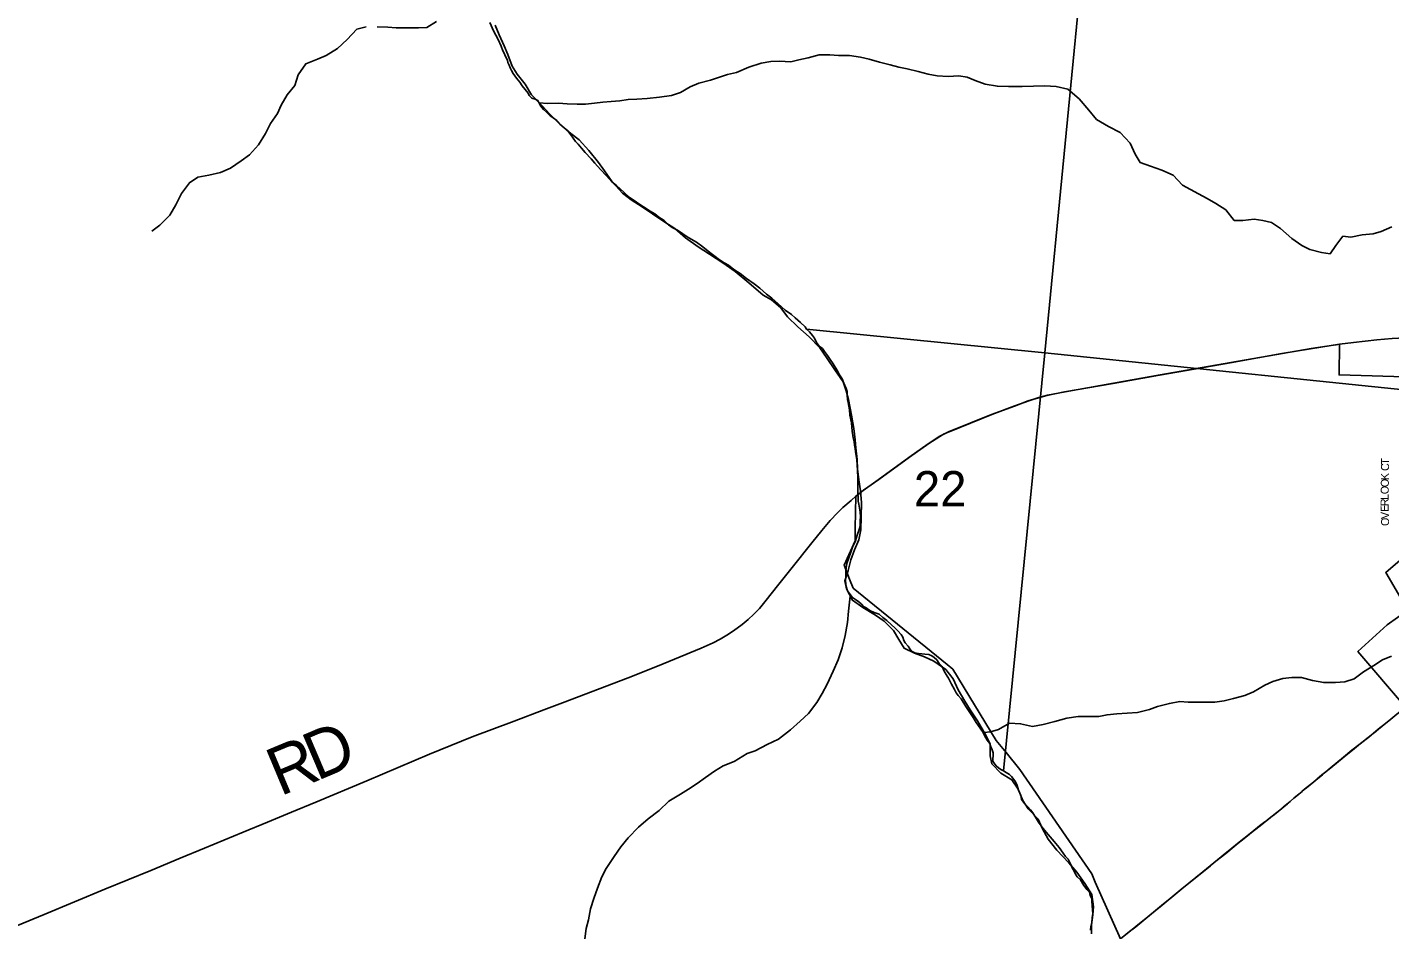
# Model space of a CAD drawing. Extents: x 1410790 to 1770854, y 566777 to 831614.
# Drawn here: x 1637179 to 1645691, y 663389 to 669029 of the extents above; entities that cross this region are included whole.
import ezdxf

# ---------------------------------------------------------------- set-up
doc = ezdxf.new("R2010")
doc.units = 0
for name, color, linetype in [('GM_X_City_Street_Text', 7, 'Continuous'), ('GM_X_Corporation', 7, 'Continuous'), ('GM_X_Major_River', 7, 'Continuous'), ('GM_X_Minor_River', 7, 'Continuous'), ('GM_X_Section', 7, 'Continuous'), ('GM_X_Section_Text', 7, 'Continuous'), ('GM_X_Township_Road', 7, 'Continuous'), ('GM_X_Township_Road_Text', 7, 'Continuous'), ('GM_X_US_Route', 7, 'Continuous')]:
    doc.layers.add(name, color=color, linetype=linetype)

msp = doc.modelspace()

# ---------------------------------------------------------------- linework, layer by layer
at = {"layer": 'GM_X_Corporation'}
for points in [[(1645695, 664703.8), (1645663.8, 664677.7), (1645618.1, 664641.5), (1645586.4, 664615.3), (1645556.2, 664590.3), (1645505.1, 664550.8), (1645454.1, 664510.3), (1645402.9, 664467.9), (1645319.4, 664399.4), (1645290.8, 664376), (1645267.3, 664356.3), (1645238.2, 664331.9), (1645213.8, 664311.2), (1645177.2, 664282.1), (1645159, 664267.6), (1645140.7, 664252.1), (1645120.5, 664235.2), (1645091.4, 664211.8), (1645067.9, 664191.1), (1645048, 664174.3), (1645025.5, 664155.6), (1645014.4, 664145.5), (1644967.5, 664107.6), (1644945.7, 664090.1), (1644922.5, 664072.4), (1644901.7, 664056.1), (1644877.9, 664037.7), (1644842.7, 664010), (1644810.8, 663984.2), (1644778.9, 663958.9), (1644740.4, 663928.4), (1644703.8, 663897.9), (1644673.4, 663873.5), (1644591.2, 663806.9), (1644523.4, 663751.1), (1644391.6, 663645.3), (1644328.6, 663592.9), (1644265.3, 663541.2), (1644189.3, 663478.9), (1644009.8, 663332.3), (1643850.3, 663686), (1643829.9, 663737.7), (1643380.5, 664389.6), (1643293.6, 664496.8), (1643233, 664571.4), (1642960.4, 665017.9), (1642926.2, 665045.7), (1642338.4, 665524.6), (1642316.3, 665580.6), (1642282.3, 665666.5), (1642350.7, 665818.7), (1642351.3, 665897.8), (1642356.2, 666097.9), (1642400.8, 666134.2), (1642495, 666201.7), (1642687.4, 666340.7), (1642808, 666425.9), (1642876.4, 666470.6), (1642904.6, 666486.3), (1642934.1, 666499.8), (1643202.2, 666608.3), (1643346.1, 666662.1), (1643432.2, 666693.9), (1643495.8, 666713.5), (1643549.2, 666728.4), (1643659, 666750.4), (1643962, 666803), (1644252.5, 666855.6), (1644468.4, 666893.1), (1644694.6, 666932.8), (1645017.7, 666989.5), (1645195.6, 667019.4), (1645376.7, 667047.9), (1645373.9, 666856.3), (1645853.7, 666843.2)], [(1645961.7, 665875.9), (1645665.9, 665621.8), (1645803.4, 665386.1), (1645673.9, 665293.9), (1645492.5, 665127.3), (1645789.1, 664779.4)]]:
    msp.add_lwpolyline(points, dxfattribs=at)
at = {"layer": 'GM_X_Major_River'}
for points in [[(1640102.6, 669041.4), (1640127.5, 668982.8), (1640158.3, 668914), (1640181.3, 668859.4), (1640207.9, 668786.7), (1640239, 668736), (1640290, 668672.8), (1640328.8, 668607.9), (1640395.7, 668538.4), (1640442.9, 668485.3), (1640505.9, 668423.9), (1640575, 668364.4), (1640626.5, 668325.2), (1640687.4, 668259.9), (1640748.1, 668184.5), (1640785.2, 668131.6), (1640834.1, 668062.5), (1640896.9, 667993), (1640952.3, 667949.8), (1641019.7, 667906.4), (1641085.2, 667863), (1641162.5, 667811.3), (1641223.9, 667772), (1641291, 667712.5), (1641370.3, 667656.8), (1641441.7, 667611.2), (1641525, 667557.4), (1641602.2, 667501.8), (1641687.1, 667431.9), (1641776, 667355.9), (1641827.6, 667324.8), (1641886.9, 667275.5), (1641927.9, 667220.5), (1641993, 667157.1), (1642064, 667093.5), (1642130.9, 667026), (1642171.9, 666965), (1642224.5, 666887.8), (1642275.2, 666812.6), (1642294.2, 666756.1), (1642309.2, 666703.6), (1642329.3, 666605), (1642343.7, 666522.5), (1642350.3, 666450.1), (1642355.2, 666399.9), (1642363.8, 666327.5), (1642366.7, 666269.3), (1642373.3, 666201), (1642384, 666132.6), (1642390.5, 666058.3), (1642388.7, 665970.1), (1642387, 665887.9), (1642373.7, 665826), (1642346.3, 665762.3), (1642324.9, 665700.6), (1642307.5, 665634.8), (1642286.1, 665569), (1642297.1, 665518.7), (1642333.9, 665447.7), (1642399.2, 665402.3), (1642478.6, 665354.6), (1642532.1, 665317.4)], [(1642532.1, 665317.4), (1642591.2, 665260.1), (1642624.2, 665203.3), (1642657.2, 665148.5), (1642720.9, 665117.1), (1642784.7, 665093.8), (1642842.4, 665066.5), (1642917.7, 665014.9), (1642962.8, 664957.8), (1642995.5, 664889), (1643036.3, 664818), (1643069.3, 664763.2), (1643116.1, 664694), (1643158.8, 664619), (1643195.5, 664550.1), (1643194, 664475.9), (1643205.1, 664425.5), (1643262.2, 664368.2), (1643329.6, 664326.7), (1643368.6, 664267.8), (1643399.3, 664197), (1643432.4, 664144.2), (1643493.4, 664080.8), (1643520.3, 664024.1), (1643557.1, 663955.1), (1643611.9, 663885.8), (1643686.7, 663806.1), (1643735.7, 663749), (1643786.5, 663677.7), (1643829.3, 663608.7), (1643839.8, 663532.2), (1643836.8, 663482.2), (1643827.5, 663420.2), (1643828.3, 663364)]]:
    msp.add_lwpolyline(points, dxfattribs=at)
at = {"layer": 'GM_X_Minor_River'}
for points in [[(1639296.1, 669032.6), (1639237.8, 669017.1), (1639177, 668953.6), (1639116.3, 668896.1), (1639045.7, 668852.7), (1638991.4, 668829.2), (1638918.9, 668799.9), (1638872.1, 668732.2), (1638851.4, 668666.3), (1638802.7, 668606.7), (1638766, 668543), (1638743.4, 668491.1), (1638698.7, 668427.4), (1638668, 668365.7), (1638623.2, 668294), (1638566.5, 668232.4), (1638516, 668194.8), (1638449.4, 668149.4), (1638386.9, 668122), (1638312.6, 668104.7), (1638244.3, 668091.4), (1638191.8, 668057.8), (1638143.1, 667990.2), (1638106.3, 667920.4), (1638069.6, 667854.7), (1638006.8, 667793.2), (1637956.3, 667755.6)], [(1639735.5, 669066.3), (1639674.9, 669026.8), (1639622.8, 669025.3), (1639556.6, 669026), (1639484.5, 669024.7), (1639432.4, 669029.2), (1639364.3, 669031.9)], [(1640376.9, 668557.9), (1640428.1, 668552.6), (1640498.3, 668555.9), (1640552.4, 668551.3), (1640614.5, 668548.7), (1640666.6, 668548.2), (1640722.8, 668555.7), (1640775, 668561.2), (1640827.2, 668564.7), (1640881.4, 668570.1), (1640933.6, 668577.6), (1640987.7, 668579.1), (1641051.9, 668584.5), (1641128.2, 668591.7), (1641204.5, 668603), (1641260.8, 668620.5), (1641321.3, 668657.9), (1641373.6, 668679.5), (1641448, 668698.8), (1641498.3, 668714.3), (1641552.6, 668733.8), (1641608.9, 668747.3), (1641687.4, 668780.6), (1641763.8, 668805.8), (1641824, 668815.3), (1641878.2, 668816.7), (1641948.3, 668814), (1641998.6, 668825.6), (1642056.8, 668839), (1642127.2, 668856.4), (1642193.3, 668857.7), (1642247.4, 668853.2), (1642315.6, 668852.5), (1642383.6, 668841.8), (1642439.7, 668829.2), (1642503.6, 668810.6), (1642569.6, 668793.9), (1642623.6, 668779.4), (1642675.6, 668768.8), (1642745.6, 668752.1), (1642807.6, 668735.5), (1642863.6, 668724.9), (1642931.8, 668722.2), (1642998, 668725.6), (1643050, 668717.1), (1643101.9, 668696.5), (1643163.9, 668673.9), (1643239.9, 668661.1), (1643308.1, 668658.4), (1643394.3, 668659.6), (1643464.5, 668660.9), (1643536.6, 668662.2), (1643606.8, 668659.5), (1643678.8, 668642.8), (1643750.4, 668582), (1643811.8, 668511.2), (1643859.4, 668452.7), (1643933.1, 668409.9), (1644006.9, 668371.1), (1644068.4, 668304.4), (1644099.8, 668235.9), (1644131.4, 668183.6), (1644195.3, 668160.9), (1644267.2, 668136.1), (1644337.1, 668105.4), (1644396.6, 668042.7), (1644496.3, 667987.6), (1644550.2, 667959), (1644604, 667928.5), (1644667.7, 667887.8), (1644719.2, 667821.2), (1644773.4, 667822.6), (1644843.6, 667830), (1644897.6, 667821.4), (1644951.7, 667808.9), (1645007.4, 667772.2), (1645079, 667709.4), (1645140.7, 667664.8), (1645192.6, 667640.2), (1645264.6, 667621.5), (1645318.6, 667612.9), (1645353.2, 667664.7), (1645397.9, 667724.3), (1645448, 667717.8), (1645518.2, 667731.2), (1645586.5, 667738.5), (1645636.7, 667752), (1645703.2, 667781.4)], [(1642320.4, 665473.7), (1642309.4, 665380.2), (1642302.7, 665310.1), (1642287.8, 665228.1), (1642271, 665150.1), (1642244.2, 665076.2), (1642213.4, 665004.3), (1642176.6, 664924.5), (1642145.9, 664864.7), (1642111.3, 664808.9), (1642060.5, 664741.3), (1642007.8, 664691.7), (1641947.2, 664638.2), (1641872.4, 664580.8), (1641801.9, 664547.4), (1641727.3, 664506.1), (1641677.1, 664490.6), (1641594.4, 664441.3), (1641525.9, 664413.9), (1641471.5, 664380.3), (1641417, 664340.8), (1641364.5, 664303.2), (1641310, 664267.7), (1641259.5, 664236.1), (1641186.9, 664192.8), (1641126.2, 664135.2), (1641057.5, 664081.8), (1640996.9, 664030.3), (1640934.1, 663962.8), (1640887.4, 663907.1), (1640844.7, 663847.4), (1640795.8, 663771.7), (1640769.3, 663719.9), (1640742.5, 663648), (1640717.8, 663584.1), (1640697.1, 663520.2), (1640684.4, 663450.1), (1640669.8, 663396.2), (1640663.2, 663332.1)], [(1643156.9, 664622.3), (1643196.1, 664625.9), (1643246.3, 664639.4), (1643314.9, 664680.8), (1643385, 664676.1), (1643459, 664659.4), (1643525.3, 664670.7), (1643597.6, 664690.1), (1643674, 664711.4), (1643744.3, 664720.7), (1643802.5, 664722.1), (1643872.6, 664721.4), (1643924.9, 664732.9), (1643985.1, 664738.4), (1644051.3, 664741.7), (1644115.5, 664747.1), (1644189.8, 664764.4), (1644240.1, 664783.9), (1644314.5, 664803.3), (1644378.8, 664814.7), (1644430.9, 664812.2), (1644597.2, 664810.5), (1644655.5, 664819.9), (1644713.7, 664833.4), (1644786.1, 664852.7), (1644840.5, 664876.3), (1644911.1, 664917.7), (1644961.4, 664941.2), (1645023.7, 664958.6), (1645079.9, 664966.1), (1645140.1, 664965.5), (1645208.1, 664946.8), (1645278.1, 664934.1), (1645352.3, 664933.3), (1645410.5, 664938.8), (1645468.8, 664956.3), (1645527.3, 664999.8), (1645591.9, 665041.2), (1645646.4, 665074.8), (1645702.7, 665098.3)]]:
    msp.add_lwpolyline(points, dxfattribs=at)
at = {"layer": 'GM_X_Section'}
for points in [[(1644043.9, 672228.9), (1643535.5, 666994.4), (1642047.7, 667141.9), (1642037.9, 667158), (1642010.3, 667184.4), (1641976.6, 667212.8), (1641952.9, 667235.1), (1641913.3, 667261.6), (1641869.8, 667300.2), (1641830.3, 667336.7), (1641796.6, 667361.2), (1641755.1, 667399.7), (1641719.5, 667426.2), (1641671.9, 667458.8), (1641632.4, 667491.3), (1641592.7, 667515.8), (1641559.1, 667542.2), (1641533.2, 667556.6), (1641503.5, 667574.9), (1641475.8, 667597.3), (1641444.1, 667621.7), (1641398.6, 667656.3), (1641359, 667686.8), (1641311.3, 667713.4), (1641273.7, 667737.9), (1641242, 667760.4), (1641208.2, 667778.8), (1641184.4, 667795.1), (1641158.8, 667821.4), (1641125, 667841.9), (1641099.3, 667862.2), (1641069.6, 667880.6), (1641029.9, 667907.1), (1641000.2, 667925.5), (1640970.5, 667945.9), (1640938.7, 667968.3), (1640909.1, 667996.7), (1640859.7, 668041.3), (1640832, 668063.7), (1640798.5, 668100.1), (1640761.1, 668140.6), (1640725.6, 668179), (1640701.9, 668207.4), (1640664.4, 668245.8), (1640640.8, 668274.1), (1640621.1, 668298.4), (1640603.3, 668314.6), (1640589.6, 668336.8), (1640573.9, 668357), (1640554.3, 668383.2), (1640534.5, 668399.5), (1640516.7, 668415.7), (1640487.1, 668446.1), (1640465.3, 668462.4), (1640445.5, 668474.7), (1640423.8, 668498.9), (1640404, 668515.2), (1640388.3, 668535.4), (1640376.6, 668555.5), (1640368.8, 668571.7), (1640352.9, 668579.9), (1640331, 668586.1), (1640315.2, 668602.3), (1640307.4, 668618.4), (1640289.7, 668640.7), (1640270, 668662.9), (1640256.3, 668685.1), (1640234.6, 668711.4), (1640215, 668739.6), (1640203.3, 668759.8), (1640195.5, 668775.9), (1640189.7, 668792), (1640181.9, 668808.1), (1640180.1, 668824.1), (1640166.4, 668846.3), (1640158.7, 668868.4), (1640150.9, 668882.5), (1640139.3, 668910.6), (1640121.8, 668952.8), (1640092.5, 669007.2), (1640069.2, 669059.5)], [(1643822.2, 663387.3), (1643824.5, 663409.2), (1643828.8, 663433.2), (1643831.1, 663463.1), (1643835.5, 663491.1), (1643833.8, 663513.1), (1643832.1, 663539.1), (1643830.5, 663567.1), (1643828.7, 663583.1), (1643819, 663603.3), (1643815.3, 663623.3), (1643799.5, 663639.5), (1643779.8, 663665.8), (1643758.3, 663700), (1643738.5, 663720.3), (1643728.7, 663736.4), (1643719, 663754.6), (1643707.3, 663776.7), (1643695.6, 663800.8), (1643682, 663831), (1643666.2, 663847.2), (1643650.5, 663867.4), (1643625, 663903.8), (1643593.5, 663940.2), (1643556, 663984.7), (1643536.4, 664008.9), (1643526.5, 664021), (1643512.8, 664039.2), (1643497.1, 664061.4), (1643483.3, 664081.6), (1643473.6, 664099.7), (1643461.8, 664119.9), (1643446.1, 664138.1), (1643430.3, 664156.3), (1643410.6, 664176.5), (1643390.9, 664202.8), (1643385.3, 664228.9), (1643371.7, 664261), (1643364.1, 664291.1), (1643352.4, 664313.3), (1643342.6, 664327.4), (1643328.8, 664347.6), (1643315, 664359.7), (1643295.2, 664372), (1643277.3, 664382.2), (1643535.5, 666994.4), (1648871.3, 666444.6)]]:
    msp.add_lwpolyline(points, dxfattribs=at)
for points in [[(1649390.2, 671714.9), (1648871.3, 666444.6), (1643535.5, 666994.4), (1644043.9, 672228.9)], [(1643535.5, 666994.4), (1643277.3, 664382.2), (1643261.2, 664390), (1643245.6, 664400.7), (1643231.3, 664413.8), (1643219.9, 664429), (1643212.1, 664443.1), (1643210.3, 664457.1), (1643213.9, 664475.5), (1643212.8, 664495.1), (1643207, 664513.1), (1643199.3, 664531.2), (1643191.5, 664553.3), (1643175.8, 664573.5), (1643158.2, 664603.7), (1643146.6, 664627.9), (1643107.3, 664684.4), (1643087.7, 664714.7), (1643064.2, 664753), (1643042.6, 664783.2), (1643013.2, 664831.6), (1642995.6, 664853.9), (1642981.8, 664870), (1642972, 664890.2), (1642952.5, 664924.4), (1642935, 664960.6), (1642926.4, 664974.5), (1642907.5, 665005), (1642893.9, 665033.2), (1642876.2, 665053.4), (1642860.5, 665075.6), (1642844.7, 665089.8), (1642830.8, 665100), (1642810.9, 665108.2), (1642786.9, 665110.5), (1642767, 665112.8), (1642747, 665115.1), (1642723.1, 665119.4), (1642703.2, 665129.6), (1642693.4, 665143.8), (1642681.6, 665161.9), (1642663.9, 665182.1), (1642656.1, 665196.2), (1642648.4, 665218.4), (1642638.6, 665234.5), (1642616.9, 665256.8), (1642599.1, 665275), (1642577.4, 665295.3), (1642549.7, 665321.6), (1642524, 665340), (1642500.3, 665360.3), (1642470.4, 665372.6), (1642442.6, 665385), (1642420.8, 665401.3), (1642402.9, 665409.5), (1642391.1, 665423.7), (1642373.3, 665437.9), (1642353.5, 665452.2), (1642333.7, 665466.4), (1642314, 665492.7), (1642304.2, 665506.8), (1642296.5, 665526.9), (1642292.8, 665547), (1642291.1, 665573), (1642293.5, 665602.9), (1642293.9, 665630.9), (1642294.1, 665650.9), (1642298.5, 665678.9), (1642310.9, 665712.7), (1642323.4, 665748.5), (1642333.8, 665780.4), (1642352.3, 665820.1), (1642362.8, 665856), (1642377.2, 665889.8), (1642381.5, 665911.7), (1642382, 665945.7), (1642384.3, 665971.7), (1642382.7, 665997.7), (1642379, 666023.8), (1642373.3, 666047.8), (1642369.6, 666067.8), (1642369.8, 666087.9), (1642368.3, 666119.9), (1642366.9, 666171.9), (1642367.5, 666213.9), (1642366.1, 666259.9), (1642360.9, 666325.9), (1642353.6, 666376), (1642351.9, 666396), (1642346.2, 666418.1), (1642344.4, 666438.1), (1642338.8, 666464.2), (1642333.3, 666504.3), (1642328, 666556.3), (1642318.6, 666604.4), (1642315, 666638.5), (1642311.4, 666660.5), (1642307.7, 666684.6), (1642303.9, 666702.6), (1642302.2, 666728.6), (1642300.5, 666752.7), (1642294.8, 666770.7), (1642281.2, 666804.9), (1642269.6, 666833), (1642253.9, 666857.2), (1642236.3, 666887.5), (1642212.9, 666925.8), (1642195.2, 666952), (1642177.5, 666978.2), (1642159.9, 667002.4), (1642146.1, 667022.6), (1642126.3, 667036.9), (1642110.6, 667059.1), (1642097, 667085.3), (1642085.2, 667103.4), (1642065.5, 667125.7), (1642047.7, 667141.9)]]:
    msp.add_lwpolyline(points, close=True, dxfattribs=at)
at = {"layer": 'GM_X_Township_Road'}
for points in [[(1645355.2, 667044.6), (1645376.7, 667047.9), (1645463.9, 667059.8), (1645609.8, 667075.8), (1645706.6, 667084.1), (1645786, 667089.1), (1645911.7, 667098), (1646008.9, 667104.6), (1646106.6, 667110.9), (1646185.9, 667117.1)], [(1642357.1, 666098.6), (1642404.1, 666135.5), (1642498.3, 666203.1), (1642690.7, 666342.1), (1642811.3, 666427.2), (1642879.6, 666471.9), (1642907.9, 666487.7), (1642937.4, 666501.2), (1643205.5, 666609.7), (1643349.3, 666663.5), (1643435.5, 666695.2), (1643499.1, 666714.8), (1643552.5, 666729.7), (1643662.3, 666751.7), (1643965.3, 666804.3), (1644255.7, 666856.9), (1644471.7, 666894.4), (1644697.8, 666934.1), (1645021, 666990.9), (1645198.9, 667020.7), (1645339.6, 667042.2), (1645355.2, 667044.6)], [(1637118.7, 663414.8), (1637285.2, 663484.2), (1637663.8, 663641.7), (1637952.1, 663759.8), (1638133.9, 663835.3), (1638285.4, 663898.2), (1638528, 663998), (1638679.4, 664061.2), (1638830.7, 664124.3), (1638982.2, 664187.3), (1639299.9, 664320.4), (1639496.4, 664403.1), (1639692.9, 664485.7), (1639958.2, 664593.9), (1640221.1, 664692.8), (1640407.2, 664764.3), (1640522.6, 664807.4), (1640932.2, 664963.7), (1641115.4, 665035.9), (1641221.8, 665079), (1641388.3, 665148.8), (1641463.1, 665183), (1641507, 665205.7), (1641549.7, 665230.5), (1641591.2, 665257.4), (1641644.5, 665296.2), (1641682.8, 665327.5), (1641719, 665361.4), (1641752.7, 665397.5), (1641794.9, 665448), (1641865.7, 665538.5), (1641958, 665653.6), (1642081.1, 665807.1), (1642142.5, 665883.8), (1642195.4, 665946), (1642239.9, 665993.6), (1642275.1, 666027.6), (1642325.6, 666072), (1642356.2, 666097.9), (1642357.1, 666098.6)]]:
    msp.add_lwpolyline(points, dxfattribs=at)
at = {"layer": 'GM_X_US_Route'}
for points in [[(1645593.3, 664619.6), (1645621.4, 664642.9), (1645667.1, 664679), (1645698.3, 664705.2), (1645722.7, 664725.8), (1645756.3, 664753.5)], [(1644570.5, 663788.4), (1644594.5, 663808.2), (1644676.6, 663874.8), (1644707.1, 663899.2), (1644743.7, 663929.7), (1644782.2, 663960.2), (1644814.1, 663985.5), (1644846, 664011.3), (1644881.2, 664039), (1644905, 664057.4), (1644925.8, 664073.7), (1644949, 664091.5), (1644970.8, 664108.9), (1645017.6, 664146.8), (1645028.8, 664156.9), (1645051.3, 664175.6), (1645071.2, 664192.4), (1645094.7, 664213.1), (1645123.8, 664236.6), (1645144, 664253.4), (1645162.2, 664268.9), (1645180.5, 664283.5), (1645217.1, 664312.5), (1645241.5, 664333.2), (1645270.6, 664357.6), (1645294.1, 664377.3), (1645322.7, 664400.8), (1645406.2, 664469.3), (1645457.4, 664511.7), (1645508.4, 664552.1), (1645559.5, 664591.6), (1645589.7, 664616.6), (1645593.3, 664619.6)], [(1644079.9, 663388.8), (1644103.9, 663407.8), (1644192.6, 663480.3), (1644268.6, 663542.5), (1644331.9, 663594.3), (1644394.9, 663646.6), (1644526.7, 663752.5), (1644570.5, 663788.4)], [(1643094.8, 662594.7), (1643135.2, 662627), (1643174.8, 662658.6), (1643223.2, 662698.9), (1643271.5, 662739.2), (1643309.6, 662769.2), (1643355.8, 662805.9), (1643380.8, 662826.4), (1643427.7, 662865.3), (1643489.3, 662915.9), (1643556, 662967.9), (1643602.2, 663003.8), (1643657.1, 663046.3), (1643705.5, 663085.9), (1643753.2, 663124.1), (1643806, 663165.9), (1643902.4, 663244.2), (1644009.8, 663332.3), (1644042.7, 663359.4), (1644076.1, 663385.8), (1644079.9, 663388.8)]]:
    msp.add_lwpolyline(points, dxfattribs=at)

# ---------------------------------------------------------------- texts
at = {"layer": 'GM_X_City_Street_Text'}
for s, rotation, p in [('T', 89.15305, (1645686.6, 666295.4)), ('K', 89.15947, (1645685.2, 666198.6)), ('C', 89.17425, (1645686.1, 666255.8)), ('O', 89.16936, (1645684, 666110.6)), ('O', 89.15947, (1645684.6, 666154.6)), ('R', 90.07286, (1645683.6, 666036)), ('L', 89.235, (1645683.5, 666075.4)), ('E', 91.63932, (1645684.6, 666001.2)), ('V', 91.8917, (1645686, 665957.3)), ('O', 91.88004, (1645687.4, 665913.3))]:
    msp.add_text(s, height=50, rotation=rotation, dxfattribs=at).set_placement(p)
at = {"layer": 'GM_X_Section_Text'}
msp.add_text('22', height=221, rotation=0.00001, dxfattribs=at).set_placement((1642718, 666034.4))
at = {"layer": 'GM_X_Township_Road_Text'}
for s, rotation, p in [('D', 23.05816, (1638988, 664317.1)), ('R', 22.72735, (1638759, 664221.2))]:
    msp.add_text(s, height=300, rotation=rotation, dxfattribs=at).set_placement(p)

doc.saveas('drawing.dxf')
